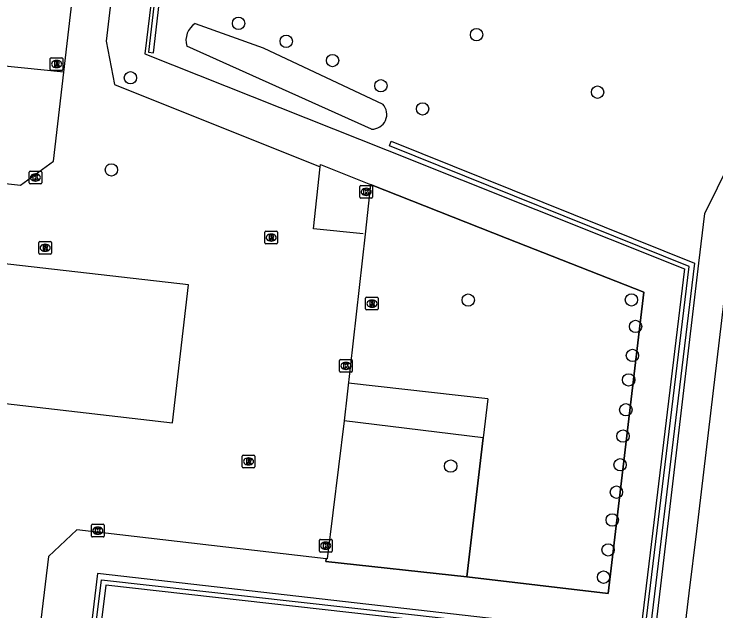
# Model space of a CAD drawing. Extents: x 157466 to 158888, y 383063 to 384677.
# Drawn here: x 157951.7 to 158007.3, y 384319.7 to 384366.9 of the extents above; entities that cross this region are included whole.
import ezdxf

# ---------------------------------------------------------------- set-up
doc = ezdxf.new("R2010")
doc.units = 0
for name, color, linetype in [('IMGEO_Boom', 7, 'Continuous'), ('IMGEO_Greppel_droge_sloot', 7, 'Continuous'), ('IMGEO_Groenvoorziening', 7, 'Continuous'), ('IMGEO_Haag', 7, 'Continuous'), ('IMGEO_Hek', 7, 'Continuous'), ('IMGEO_Kolk', 7, 'Continuous'), ('IMGEO_Pand', 7, 'Continuous'), ('IMGEO_Rioolput', 7, 'Continuous'), ('IMGEO_Terreindeel_onvherhard', 7, 'Continuous'), ('IMGEO_Voetpad_halfverhard', 7, 'Continuous'), ('IMGEO_Voetpad_open', 7, 'Continuous')]:
    doc.layers.add(name, color=color, linetype=linetype)

msp = doc.modelspace()

# ---------------------------------------------------------------- linework, layer by layer
at = {"layer": 'IMGEO_Boom'}
for centre in [(157969.512, 384366.147), (157988.355, 384365.251), (157973.284, 384364.726), (157976.953, 384363.202), (157960.952, 384361.839), (157980.776, 384361.212), (157997.932, 384360.702), (157984.083, 384359.378), (157959.443, 384354.551), (157987.693, 384344.252), (158000.611, 384344.264), (158000.938, 384342.167), (158000.692, 384339.87), (158000.393, 384337.934), (158000.17, 384335.571), (157999.946, 384333.487), (157986.305, 384331.119), (157999.72, 384331.218), (157999.429, 384329.053), (157999.098, 384326.852), (157998.766, 384324.485), (157998.412, 384322.327)]:
    msp.add_circle(centre, 0.489, dxfattribs=at)
at = {"layer": 'IMGEO_Greppel_droge_sloot'}
for points in [[(157966.086, 384366.147), (157971.455, 384364.202)], [(157980.039, 384357.777), (157965.408, 384364.349)], [(157971.455, 384364.202), (157980.924, 384359.752)]]:
    msp.add_lwpolyline(points, dxfattribs=at)
for centre, radius, start, end in [((157966.982, 384364.782), 1.633, 123.2868, 195.3917), ((157980.077, 384358.946), 1.169, 268.1445, 43.581)]:
    msp.add_arc(centre, radius, start, end, dxfattribs=at)
at = {"layer": 'IMGEO_Groenvoorziening'}
for points in [[(157960.395, 384376.402), (157963.446, 384374.816), (157962.088, 384363.746), (157981.274, 384356.102), (158004.814, 384346.723), (158001.316, 384317.716), (157958.358, 384322.607), (157955.764, 384300.952)], [(157987.573, 384322.356), (157998.779, 384321.034), (158001.588, 384344.864), (157990.782, 384349.135), (157979.962, 384353.407)], [(157987.573, 384322.356), (157988.871, 384333.359), (157977.874, 384334.705)], [(157976.455, 384323.785), (157976.428, 384323.576), (157987.573, 384322.356)]]:
    msp.add_lwpolyline(points, dxfattribs=at)
at = {"layer": 'IMGEO_Haag'}
for points in [[(157965.767, 384389.604), (157965.369, 384389.65), (157965.237, 384388.51), (157962.39, 384363.86), (157962.788, 384363.814), (157965.767, 384389.604)], [(158005.606, 384347.169), (158001.936, 384316.873), (157958.997, 384321.683), (157956.448, 384301.074), (157956.051, 384301.124), (157958.649, 384322.125), (158001.586, 384317.315), (158005.172, 384346.912), (157981.449, 384356.461), (157981.599, 384356.833), (158005.606, 384347.169)]]:
    msp.add_lwpolyline(points, dxfattribs=at)
at = {"layer": 'IMGEO_Hek'}
for points in [[(157960.395, 384376.402), (157963.446, 384374.816), (157962.088, 384363.746)], [(157962.088, 384363.746), (157981.274, 384356.102)], [(157955.684, 384362.276), (157947.065, 384363.166)], [(157981.274, 384356.102), (158004.814, 384346.723), (158001.316, 384317.716), (157958.358, 384322.607), (157955.764, 384300.952)], [(157979.377, 384349.492), (157975.455, 384349.893), (157975.977, 384354.806)], [(157979.962, 384353.407), (157990.782, 384349.135)], [(157990.782, 384349.135), (158001.588, 384344.864), (157998.779, 384321.034), (157987.573, 384322.356)], [(157989.244, 384336.435), (157978.204, 384337.665)], [(157989.244, 384336.435), (157988.871, 384333.359)], [(157988.871, 384333.359), (157977.874, 384334.705)], [(157988.871, 384333.359), (157987.573, 384322.356)], [(157987.573, 384322.356), (157976.428, 384323.576), (157976.455, 384323.785)]]:
    msp.add_lwpolyline(points, dxfattribs=at)
at = {"layer": 'IMGEO_Kolk'}
for p, q in [((157952.93, 384353.523), (157952.93, 384354.375)), ((157953.005, 384354.449), (157953.857, 384354.449)), ((157953.418, 384354.229), (157953.443, 384354.229)), ((157953.931, 384354.375), (157953.931, 384353.523)), ((157953.441, 384353.669), (157953.416, 384353.669)), ((157953.857, 384353.449), (157953.005, 384353.449)), ((157979.118, 384352.387), (157979.118, 384353.239)), ((157979.193, 384353.313), (157980.045, 384353.313)), ((157979.606, 384353.093), (157979.631, 384353.093)), ((157980.119, 384353.239), (157980.119, 384352.387)), ((157979.629, 384352.533), (157979.604, 384352.533)), ((157980.045, 384352.313), (157979.193, 384352.313)), ((157977.514, 384338.617), (157977.514, 384339.469)), ((157977.589, 384339.543), (157978.441, 384339.543)), ((157978.002, 384339.323), (157978.027, 384339.323)), ((157978.515, 384339.469), (157978.515, 384338.617)), ((157978.025, 384338.763), (157978, 384338.763)), ((157978.441, 384338.543), (157977.589, 384338.543)), ((157957.874, 384325.582), (157957.874, 384326.434)), ((157957.949, 384326.508), (157958.801, 384326.508)), ((157958.875, 384326.434), (157958.875, 384325.582)), ((157958.362, 384326.288), (157958.387, 384326.288)), ((157958.801, 384325.508), (157957.949, 384325.508)), ((157958.385, 384325.728), (157958.36, 384325.728)), ((157975.987, 384325.316), (157976.839, 384325.316)), ((157975.912, 384324.39), (157975.912, 384325.242)), ((157976.4, 384325.096), (157976.425, 384325.096)), ((157976.913, 384325.242), (157976.913, 384324.39)), ((157976.839, 384324.316), (157975.987, 384324.316)), ((157976.423, 384324.536), (157976.398, 384324.536))]:
    msp.add_line(p, q, dxfattribs=at)
for points in [[(157952.93, 384353.523), (157952.93, 384354.375)], [(157953.005, 384354.449), (157953.857, 384354.449)], [(157953.931, 384354.375), (157953.931, 384353.523)], [(157953.251, 384354.149), (157953.374, 384354.149), (157953.374, 384353.998), (157953.504, 384354.149), (157953.668, 384354.149), (157953.522, 384353.998), (157953.675, 384353.749), (157953.523, 384353.749), (157953.438, 384353.913), (157953.374, 384353.846), (157953.374, 384353.749), (157953.251, 384353.749), (157953.251, 384354.149)], [(157953.857, 384353.449), (157953.005, 384353.449)], [(157979.118, 384352.387), (157979.118, 384353.239)], [(157979.193, 384353.313), (157980.045, 384353.313)], [(157980.119, 384353.239), (157980.119, 384352.387)], [(157979.439, 384353.013), (157979.562, 384353.013), (157979.562, 384352.862), (157979.692, 384353.013), (157979.856, 384353.013), (157979.71, 384352.862), (157979.863, 384352.613), (157979.711, 384352.613), (157979.626, 384352.777), (157979.562, 384352.71), (157979.562, 384352.613), (157979.439, 384352.613), (157979.439, 384353.013)], [(157980.045, 384352.313), (157979.193, 384352.313)], [(157977.514, 384338.617), (157977.514, 384339.469)], [(157977.589, 384339.543), (157978.441, 384339.543)], [(157977.835, 384339.243), (157977.958, 384339.243), (157977.958, 384339.092), (157978.088, 384339.243), (157978.252, 384339.243), (157978.106, 384339.092), (157978.259, 384338.843), (157978.107, 384338.843), (157978.022, 384339.007), (157977.958, 384338.94), (157977.958, 384338.843), (157977.835, 384338.843), (157977.835, 384339.243)], [(157978.515, 384339.469), (157978.515, 384338.617)], [(157978.441, 384338.543), (157977.589, 384338.543)], [(157957.874, 384325.582), (157957.874, 384326.434)], [(157957.949, 384326.508), (157958.801, 384326.508)], [(157958.875, 384326.434), (157958.875, 384325.582)], [(157958.195, 384326.208), (157958.318, 384326.208), (157958.318, 384326.057), (157958.448, 384326.208), (157958.612, 384326.208), (157958.466, 384326.057), (157958.619, 384325.808), (157958.467, 384325.808), (157958.382, 384325.972), (157958.318, 384325.905), (157958.318, 384325.808), (157958.195, 384325.808), (157958.195, 384326.208)], [(157958.801, 384325.508), (157957.949, 384325.508)], [(157975.987, 384325.316), (157976.839, 384325.316)], [(157975.912, 384324.39), (157975.912, 384325.242)], [(157976.233, 384325.016), (157976.356, 384325.016), (157976.356, 384324.865), (157976.486, 384325.016), (157976.65, 384325.016), (157976.504, 384324.865), (157976.657, 384324.616), (157976.505, 384324.616), (157976.42, 384324.78), (157976.356, 384324.713), (157976.356, 384324.616), (157976.233, 384324.616), (157976.233, 384325.016)], [(157976.913, 384325.242), (157976.913, 384324.39)], [(157976.839, 384324.316), (157975.987, 384324.316)]]:
    msp.add_lwpolyline(points, dxfattribs=at)
for centre, start, end in [((157953.007, 384354.373), 91.552, 178.448), ((157953.007, 384354.373), 91.552, 178.448), ((157953.855, 384354.373), 1.552, 88.448), ((157953.855, 384354.373), 1.552, 88.448), ((157953.007, 384353.525), 181.552, 268.448), ((157953.007, 384353.525), 181.552, 268.448), ((157953.855, 384353.525), 271.552, 358.448), ((157953.855, 384353.525), 271.552, 358.448), ((157979.195, 384353.237), 91.552, 178.448), ((157979.195, 384353.237), 91.552, 178.448), ((157980.043, 384353.237), 1.552, 88.448), ((157980.043, 384353.237), 1.552, 88.448), ((157979.195, 384352.389), 181.552, 268.448), ((157979.195, 384352.389), 181.552, 268.448), ((157980.043, 384352.389), 271.552, 358.448), ((157980.043, 384352.389), 271.552, 358.448), ((157977.591, 384339.467), 91.552, 178.448), ((157977.591, 384339.467), 91.552, 178.448), ((157978.439, 384339.467), 1.552, 88.448), ((157978.439, 384339.467), 1.552, 88.448), ((157977.591, 384338.619), 181.552, 268.448), ((157977.591, 384338.619), 181.552, 268.448), ((157978.439, 384338.619), 271.552, 358.448), ((157978.439, 384338.619), 271.552, 358.448), ((157957.951, 384326.432), 91.552, 178.448), ((157957.951, 384326.432), 91.552, 178.448), ((157958.799, 384326.432), 1.552, 88.448), ((157958.799, 384326.432), 1.552, 88.448), ((157957.951, 384325.584), 181.552, 268.448), ((157957.951, 384325.584), 181.552, 268.448), ((157958.799, 384325.584), 271.552, 358.448), ((157958.799, 384325.584), 271.552, 358.448), ((157975.989, 384325.24), 91.552, 178.448), ((157975.989, 384325.24), 91.552, 178.448), ((157976.837, 384325.24), 1.552, 88.448), ((157976.837, 384325.24), 1.552, 88.448), ((157975.989, 384324.392), 181.552, 268.448), ((157975.989, 384324.392), 181.552, 268.448), ((157976.837, 384324.392), 271.552, 358.448), ((157976.837, 384324.392), 271.552, 358.448)]:
    msp.add_arc(centre, 0.0765, start, end, dxfattribs=at)
for centre, major_axis, ratio, start_param, end_param in [((157953.417, 384353.949), (-0.387, 0.002), 0.722429, 4.712389, 7.853982), ((157953.442, 384353.949), (-0.39, 0.002), 0.717154, 1.570796, 4.712389), ((157979.605, 384352.813), (-0.387, 0.002), 0.722429, 4.712389, 7.853982), ((157979.63, 384352.813), (-0.39, 0.002), 0.717154, 1.570796, 4.712389), ((157978.001, 384339.043), (-0.387, 0.002), 0.722429, 4.712389, 7.853982), ((157978.026, 384339.043), (-0.39, 0.002), 0.717154, 1.570796, 4.712389), ((157958.361, 384326.008), (-0.387, 0.002), 0.722429, 4.712389, 7.853982), ((157958.386, 384326.008), (-0.39, 0.002), 0.717154, 1.570796, 4.712389), ((157976.399, 384324.816), (-0.387, 0.002), 0.722429, 4.712389, 7.853982), ((157976.424, 384324.816), (-0.39, 0.002), 0.717154, 1.570796, 4.712389)]:
    msp.add_ellipse(centre, major_axis=major_axis, ratio=ratio, start_param=start_param, end_param=end_param, dxfattribs=at)
at = {"layer": 'IMGEO_Pand'}
msp.add_lwpolyline([(157947.388, 384336.49), (157964.287, 384334.541), (157965.544, 384345.446), (157948.684, 384347.391)], dxfattribs=at)
at = {"layer": 'IMGEO_Rioolput'}
for p, q in [((157954.608, 384362.501), (157954.608, 384363.353)), ((157954.683, 384363.427), (157955.535, 384363.427)), ((157955.096, 384363.207), (157955.121, 384363.207)), ((157955.609, 384363.353), (157955.609, 384362.501)), ((157955.119, 384362.647), (157955.094, 384362.647)), ((157955.535, 384362.427), (157954.683, 384362.427)), ((157971.598, 384348.771), (157971.598, 384349.623)), ((157971.673, 384349.697), (157972.525, 384349.697)), ((157972.086, 384349.477), (157972.111, 384349.477)), ((157972.599, 384349.623), (157972.599, 384348.771)), ((157953.699, 384347.962), (157953.699, 384348.814)), ((157953.774, 384348.888), (157954.626, 384348.888)), ((157954.187, 384348.668), (157954.212, 384348.668)), ((157954.7, 384348.814), (157954.7, 384347.962)), ((157972.525, 384348.697), (157971.673, 384348.697)), ((157972.109, 384348.917), (157972.084, 384348.917)), ((157954.21, 384348.108), (157954.185, 384348.108)), ((157954.626, 384347.888), (157953.774, 384347.888)), ((157979.571, 384343.546), (157979.571, 384344.398)), ((157979.646, 384344.472), (157980.498, 384344.472)), ((157980.059, 384344.252), (157980.084, 384344.252)), ((157980.572, 384344.398), (157980.572, 384343.546)), ((157980.082, 384343.692), (157980.057, 384343.692)), ((157980.498, 384343.472), (157979.646, 384343.472)), ((157969.879, 384331.983), (157970.731, 384331.983)), ((157969.804, 384331.057), (157969.804, 384331.909)), ((157970.292, 384331.763), (157970.317, 384331.763)), ((157970.805, 384331.909), (157970.805, 384331.057)), ((157970.731, 384330.983), (157969.879, 384330.983)), ((157970.315, 384331.203), (157970.29, 384331.203))]:
    msp.add_line(p, q, dxfattribs=at)
for points in [[(157954.608, 384362.501), (157954.608, 384363.353)], [(157954.683, 384363.427), (157955.535, 384363.427)], [(157955.197, 384363.125), (157954.945, 384363.127), (157954.945, 384362.727)], [(157955.123, 384363.046), (157955.069, 384363.046), (157955.069, 384362.965)], [(157955.609, 384363.353), (157955.609, 384362.501)], [(157954.945, 384362.727), (157955.069, 384362.727), (157955.069, 384362.889), (157955.08, 384362.889)], [(157955.069, 384362.965), (157955.121, 384362.965)], [(157955.127, 384362.86), (157955.198, 384362.727), (157955.338, 384362.727), (157955.273, 384362.853)], [(157955.535, 384362.427), (157954.683, 384362.427)], [(157971.598, 384348.771), (157971.598, 384349.623)], [(157971.673, 384349.697), (157972.525, 384349.697)], [(157972.187, 384349.395), (157971.935, 384349.397), (157971.935, 384348.997)], [(157971.935, 384348.997), (157972.059, 384348.997), (157972.059, 384349.159), (157972.07, 384349.159)], [(157972.113, 384349.316), (157972.059, 384349.316), (157972.059, 384349.235)], [(157972.059, 384349.235), (157972.111, 384349.235)], [(157972.599, 384349.623), (157972.599, 384348.771)], [(157953.699, 384347.962), (157953.699, 384348.814)], [(157953.774, 384348.888), (157954.626, 384348.888)], [(157954.7, 384348.814), (157954.7, 384347.962)], [(157972.525, 384348.697), (157971.673, 384348.697)], [(157972.117, 384349.13), (157972.188, 384348.997), (157972.328, 384348.997), (157972.263, 384349.123)], [(157954.288, 384348.586), (157954.036, 384348.588), (157954.036, 384348.188)], [(157954.036, 384348.188), (157954.16, 384348.188), (157954.16, 384348.35), (157954.171, 384348.35)], [(157954.214, 384348.507), (157954.16, 384348.507), (157954.16, 384348.426)], [(157954.16, 384348.426), (157954.212, 384348.426)], [(157954.218, 384348.321), (157954.289, 384348.188), (157954.429, 384348.188), (157954.364, 384348.314)], [(157954.626, 384347.888), (157953.774, 384347.888)], [(157979.571, 384343.546), (157979.571, 384344.398)], [(157979.646, 384344.472), (157980.498, 384344.472)], [(157980.16, 384344.17), (157979.908, 384344.172), (157979.908, 384343.772)], [(157980.572, 384344.398), (157980.572, 384343.546)], [(157979.908, 384343.772), (157980.032, 384343.772), (157980.032, 384343.934), (157980.043, 384343.934)], [(157980.086, 384344.091), (157980.032, 384344.091), (157980.032, 384344.01)], [(157980.032, 384344.01), (157980.084, 384344.01)], [(157980.09, 384343.905), (157980.161, 384343.772), (157980.301, 384343.772), (157980.236, 384343.898)], [(157980.498, 384343.472), (157979.646, 384343.472)], [(157969.879, 384331.983), (157970.731, 384331.983)], [(157969.804, 384331.057), (157969.804, 384331.909)], [(157970.393, 384331.681), (157970.141, 384331.683), (157970.141, 384331.283)], [(157970.141, 384331.283), (157970.265, 384331.283), (157970.265, 384331.445), (157970.276, 384331.445)], [(157970.319, 384331.602), (157970.265, 384331.602), (157970.265, 384331.521)], [(157970.265, 384331.521), (157970.317, 384331.521)], [(157970.323, 384331.416), (157970.394, 384331.283), (157970.534, 384331.283), (157970.469, 384331.409)], [(157970.805, 384331.909), (157970.805, 384331.057)], [(157970.731, 384330.983), (157969.879, 384330.983)]]:
    msp.add_lwpolyline(points, dxfattribs=at)
for centre, radius, start, end in [((157954.685, 384363.351), 0.0765, 91.552, 178.448), ((157954.685, 384363.351), 0.0765, 91.552, 178.448), ((157955.129, 384362.95), 0.0964, 77.0061, 93.1865), ((157955.143, 384363.007), 0.0378, 276.6634, 79.6772), ((157955.196, 384363.015), 0.109, 350.3612, 89.416), ((157955.533, 384363.351), 0.0765, 1.552, 88.448), ((157955.533, 384363.351), 0.0765, 1.552, 88.448), ((157954.685, 384362.503), 0.0765, 181.552, 268.448), ((157954.685, 384362.503), 0.0765, 181.552, 268.448), ((157955.079, 384362.836), 0.0533, 26.0293, 88.6989), ((157955.105, 384363.154), 0.19, 274.7715, 282.9687), ((157955.194, 384363.015), 0.112, 277.5842, 350.9817), ((157955.178, 384362.8), 0.108, 29.5134, 73.7905), ((157955.533, 384362.503), 0.0765, 271.552, 358.448), ((157955.533, 384362.503), 0.0765, 271.552, 358.448), ((157971.675, 384349.621), 0.0765, 91.552, 178.448), ((157971.675, 384349.621), 0.0765, 91.552, 178.448), ((157972.069, 384349.106), 0.0533, 26.0293, 88.6989), ((157972.095, 384349.424), 0.19, 274.7715, 282.9687), ((157972.119, 384349.22), 0.0964, 77.0061, 93.1865), ((157972.133, 384349.277), 0.0378, 276.6634, 79.6772), ((157972.186, 384349.285), 0.109, 350.3612, 89.416), ((157972.184, 384349.285), 0.112, 277.5842, 350.9817), ((157972.168, 384349.07), 0.108, 29.5134, 73.7905), ((157972.523, 384349.621), 0.0765, 1.552, 88.448), ((157972.523, 384349.621), 0.0765, 1.552, 88.448), ((157953.776, 384348.812), 0.0765, 91.552, 178.448), ((157953.776, 384348.812), 0.0765, 91.552, 178.448), ((157954.624, 384348.812), 0.0765, 1.552, 88.448), ((157954.624, 384348.812), 0.0765, 1.552, 88.448), ((157971.675, 384348.773), 0.0765, 181.552, 268.448), ((157971.675, 384348.773), 0.0765, 181.552, 268.448), ((157972.523, 384348.773), 0.0765, 271.552, 358.448), ((157972.523, 384348.773), 0.0765, 271.552, 358.448), ((157954.17, 384348.297), 0.0533, 26.0293, 88.6989), ((157954.196, 384348.615), 0.19, 274.7715, 282.9687), ((157954.22, 384348.411), 0.0964, 77.0061, 93.1865), ((157954.234, 384348.468), 0.0378, 276.6634, 79.6772), ((157954.287, 384348.476), 0.109, 350.3612, 89.416), ((157954.285, 384348.476), 0.112, 277.5842, 350.9817), ((157954.269, 384348.261), 0.108, 29.5134, 73.7905), ((157953.776, 384347.964), 0.0765, 181.552, 268.448), ((157953.776, 384347.964), 0.0765, 181.552, 268.448), ((157954.624, 384347.964), 0.0765, 271.552, 358.448), ((157954.624, 384347.964), 0.0765, 271.552, 358.448), ((157979.648, 384344.396), 0.0765, 91.552, 178.448), ((157979.648, 384344.396), 0.0765, 91.552, 178.448), ((157980.159, 384344.06), 0.109, 350.3612, 89.416), ((157980.496, 384344.396), 0.0765, 1.552, 88.448), ((157980.496, 384344.396), 0.0765, 1.552, 88.448), ((157980.042, 384343.881), 0.0533, 26.0293, 88.6989), ((157980.068, 384344.199), 0.19, 274.7715, 282.9687), ((157980.092, 384343.995), 0.0964, 77.0061, 93.1865), ((157980.106, 384344.052), 0.0378, 276.6634, 79.6772), ((157980.157, 384344.06), 0.112, 277.5842, 350.9817), ((157980.141, 384343.845), 0.108, 29.5134, 73.7905), ((157979.648, 384343.548), 0.0765, 181.552, 268.448), ((157979.648, 384343.548), 0.0765, 181.552, 268.448), ((157980.496, 384343.548), 0.0765, 271.552, 358.448), ((157980.496, 384343.548), 0.0765, 271.552, 358.448), ((157969.881, 384331.907), 0.0765, 91.552, 178.448), ((157969.881, 384331.907), 0.0765, 91.552, 178.448), ((157970.729, 384331.907), 0.0765, 1.552, 88.448), ((157970.729, 384331.907), 0.0765, 1.552, 88.448), ((157970.275, 384331.392), 0.0533, 26.0293, 88.6989), ((157970.301, 384331.71), 0.19, 274.7715, 282.9687), ((157970.325, 384331.506), 0.0964, 77.0061, 93.1865), ((157970.339, 384331.563), 0.0378, 276.6634, 79.6772), ((157970.392, 384331.571), 0.109, 350.3612, 89.416), ((157970.39, 384331.571), 0.112, 277.5842, 350.9817), ((157970.374, 384331.356), 0.108, 29.5134, 73.7905), ((157969.881, 384331.059), 0.0765, 181.552, 268.448), ((157969.881, 384331.059), 0.0765, 181.552, 268.448), ((157970.729, 384331.059), 0.0765, 271.552, 358.448), ((157970.729, 384331.059), 0.0765, 271.552, 358.448)]:
    msp.add_arc(centre, radius, start, end, dxfattribs=at)
for centre, major_axis, ratio, start_param, end_param in [((157955.095, 384362.927), (-0.387, 0.002), 0.722429, 4.712389, 7.853982), ((157955.12, 384362.927), (-0.39, 0.002), 0.717154, 1.570796, 4.712389), ((157972.085, 384349.197), (-0.387, 0.002), 0.722429, 4.712389, 7.853982), ((157972.11, 384349.197), (-0.39, 0.002), 0.717154, 1.570796, 4.712389), ((157954.186, 384348.388), (-0.387, 0.002), 0.722429, 4.712389, 7.853982), ((157954.211, 384348.388), (-0.39, 0.002), 0.717154, 1.570796, 4.712389), ((157980.058, 384343.972), (-0.387, 0.002), 0.722429, 4.712389, 7.853982), ((157980.083, 384343.972), (-0.39, 0.002), 0.717154, 1.570796, 4.712389), ((157970.291, 384331.483), (-0.387, 0.002), 0.722429, 4.712389, 7.853982), ((157970.316, 384331.483), (-0.39, 0.002), 0.717154, 1.570796, 4.712389)]:
    msp.add_ellipse(centre, major_axis=major_axis, ratio=ratio, start_param=start_param, end_param=end_param, dxfattribs=at)
at = {"layer": 'IMGEO_Terreindeel_onvherhard'}
msp.add_lwpolyline([(157955.684, 384362.276), (157947.065, 384363.166), (157945.048, 384363.374)], dxfattribs=at)
at = {"layer": 'IMGEO_Voetpad_halfverhard'}
for points in [[(157999.855, 384295.441), (158005.947, 384347.169), (158006.411, 384351.103), (158014.456, 384367.345)], [(158016.532, 384366.335), (158011.23, 384355.602), (158008.668, 384350.416), (158005.752, 384325.97), (158005.167, 384321.07), (158002.078, 384295.168), (158002.125, 384295.162), (158001.717, 384291.991), (157999.54, 384274.008)]]:
    msp.add_lwpolyline(points, dxfattribs=at)
at = {"layer": 'IMGEO_Voetpad_open'}
for points in [[(157960.395, 384376.402), (157959.024, 384364.749), (157959.696, 384361.303), (157975.977, 384354.806), (157975.996, 384354.987), (157979.962, 384353.407)], [(157955.684, 384362.276), (157957.132, 384374.792)], [(157949.4, 384353.665), (157952.242, 384353.351), (157954.869, 384355.23), (157955.684, 384362.276)], [(157979.962, 384353.407), (157979.523, 384349.477), (157977.874, 384334.705)], [(157977.874, 384334.705), (157976.525, 384323.777), (157976.455, 384323.785)], [(157976.455, 384323.785), (157956.716, 384326.061), (157954.477, 384323.951), (157951.756, 384301.413)]]:
    msp.add_lwpolyline(points, dxfattribs=at)

doc.saveas('drawing.dxf')
